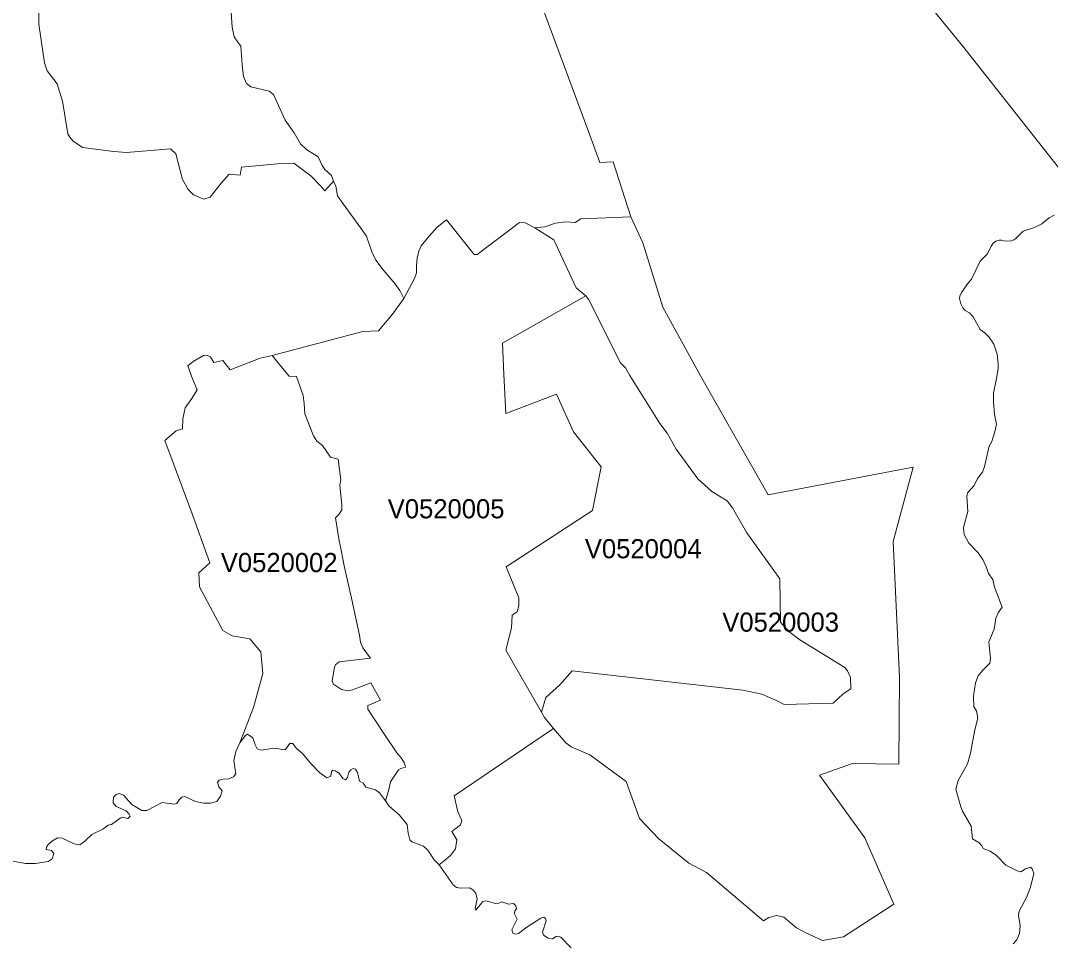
# Model space of a CAD drawing. Extents: x 369010 to 735936, y 6377141 to 6616555.
# Drawn here: x 470244 to 475624, y 6537223 to 6542045 of the extents above; entities that cross this region are included whole.
import ezdxf
from ezdxf.enums import TextEntityAlignment as Align

# ---------------------------------------------------------------- set-up
doc = ezdxf.new("R2010")
doc.units = 0
doc.header["$LTSCALE"] = 40
doc.layers.add('3', color=7, linetype='Continuous', lineweight=13)
doc.layers.add('4', color=7, linetype='Continuous')

msp = doc.modelspace()

# ---------------------------------------------------------------- linework, layer by layer
at = {"layer": '3'}
for points in [[(471343.48, 6542114.71), (471349.93, 6542010.61), (471360.36, 6541961.12), (471379.89, 6541932.49), (471395.45, 6541911.64), (471402.07, 6541814.82), (471408.52, 6541752.26), (471424.25, 6541715.85), (471447.58, 6541698.8), (471542.58, 6541676.79), (471564.76, 6541659.74), (471627.32, 6541525.68), (471674.16, 6541457.99), (471706.76, 6541400.73), (471739.2, 6541369.45), (471779.58, 6541345.94), (471799.11, 6541333.03), (471819.97, 6541287.36), (471833.04, 6541266.5), (471869.45, 6541235.39), (471879.38, 6541205.43), (471891.13, 6541180.77), (471900.23, 6541129.3), (471930.19, 6541086.93), (472022.54, 6540959.99), (472051.17, 6540918.94), (472079.14, 6540837.02), (472100.66, 6540792.66), (472137.73, 6540742.52), (472199.63, 6540671.52), (472224.95, 6540635.1), (472247.13, 6540592.74), (472302.74, 6540697.5), (472313.17, 6540727.46), (472312.51, 6540765.19), (472316.31, 6540803.59), (472324.92, 6540840.83), (472337.83, 6540868.13), (472377.55, 6540917.62), (472421.24, 6540965.12), (472470.07, 6541003.52), (472613.23, 6540823.78), (472630.11, 6540822.62), (472850.72, 6540990.28), (472880.68, 6540988.95), (472931.32, 6540961.64), (472983.46, 6540966.77), (473039.4, 6540986.3), (473092.86, 6540992.76), (473141.02, 6540990.28), (473170.97, 6541009.81), (473432.64, 6541018.91), (473340.12, 6541306.55), (473271.27, 6541304.07), (473211.03, 6541464.78), (472897.23, 6542312.49)], [(472897.23, 6542312.49), (473211.03, 6541464.78), (473271.27, 6541304.07), (473340.12, 6541306.55), (473432.64, 6541018.91), (473495.36, 6540883.36), (473599.13, 6540546.89), (473796.75, 6540189.24), (474150.26, 6539566.61), (474907.44, 6539711.92), (474802.35, 6539323.49), (474835.45, 6538612.98), (474833.3, 6538160.16), (474591, 6538163.14), (474417.88, 6538102.89), (474655.21, 6537774.37), (474806.32, 6537428.8), (474543.5, 6537257.83), (474434.27, 6537238.8), (474346.22, 6537277.86), (474298.06, 6537305), (474232.02, 6537360.11), (474193.95, 6537369.05), (474153.9, 6537359.12), (474125.93, 6537341.08), (473827.03, 6537593.14), (473734.85, 6537642.3), (473578.61, 6537770.4), (473477.49, 6537876.65), (473408.8, 6538069.63), (473218.47, 6538207.82), (473120.33, 6538249.86), (473093.35, 6538270.88), (473029.14, 6538346.35), (472510.28, 6537994.82), (472528.16, 6537910.41), (472550.17, 6537865.23), (472543.22, 6537843.22), (472497.04, 6537808.13), (472524.18, 6537765.1), (472517.07, 6537718.1), (472491.08, 6537683.01), (472431.67, 6537634.52), (472504.16, 6537529.75), (472521.87, 6537515.35), (472542.06, 6537512.71), (472588.73, 6537514.03), (472607.1, 6537503.93), (472623.49, 6537486.23), (472629.11, 6537454.12), (472619.68, 6537406.12), (472622.83, 6537396.69), (472658.74, 6537441.54), (472674.46, 6537445.35), (472725.6, 6537431.94), (472742.82, 6537433.1), (472759.2, 6537440.05), (472792.63, 6537428.63), (472819.78, 6537432.44), (472831.69, 6537419.86), (472834.84, 6537404.63), (472826.06, 6537392.72), (472824.74, 6537378.15), (472839.3, 6537349.68), (472811, 6537294.24), (472815.97, 6537277.19), (472829.87, 6537270.9), (472846.26, 6537275.87), (472889.12, 6537308.81), (472962.44, 6537354.82), (472977.5, 6537361.1), (472986.27, 6537354.15), (472990.08, 6537341.58), (472971.21, 6537282.82), (472976.18, 6537265.77), (473000.17, 6537250.71), (473023.51, 6537246.91), (473041.88, 6537259.49), (473050.65, 6537261.97), (473065.88, 6537255.68), (473121.32, 6537199.57)], [(475790.57, 6541120.86), (475164.64, 6541913.79), (474890.89, 6542251.91)], [(474890.89, 6542251.91), (475164.64, 6541913.79), (475790.57, 6541120.86)], [(471200.32, 6540295.16), (471215.88, 6540296.48), (471236.07, 6540287.38), (471254.27, 6540257.92), (471300.45, 6540269.18), (471338.35, 6540220.85), (471495.41, 6540281.75), (471559.46, 6540294.33), (472031.65, 6540421.11), (472114.4, 6540423.92), (472188.05, 6540510.81), (472247.13, 6540592.74), (472224.95, 6540635.1), (472199.63, 6540671.52), (472137.73, 6540742.52), (472100.66, 6540792.66), (472079.14, 6540837.02), (472051.17, 6540918.94), (472022.54, 6540959.99), (471930.19, 6541086.93), (471900.23, 6541129.3), (471891.13, 6541180.77), (471879.38, 6541205.43), (471833.87, 6541155.95), (471809.04, 6541183.25), (471762.2, 6541231.42), (471672.34, 6541300.43), (471586.44, 6541296.62), (471397.6, 6541279.74), (471391.14, 6541238.04), (471334.38, 6541243.17), (471291.35, 6541195), (471235.41, 6541123.34), (471201.48, 6541112.91), (471148.18, 6541134.1), (471119.06, 6541162.07), (471090.09, 6541214.2), (471056, 6541348.43), (471028.03, 6541375.4), (470797.15, 6541356.21), (470730.95, 6541360.34), (470567.76, 6541382.36), (470517.61, 6541416.45), (470501.73, 6541436.47), (470491.63, 6541453.52), (470463.66, 6541623.66), (470434.53, 6541713.86), (470383.56, 6541782.05), (470369.49, 6541824.09), (470340.36, 6542026.33), (470339.37, 6542165.52)], [(470339.37, 6542165.52), (470340.36, 6542026.33), (470369.49, 6541824.09), (470383.56, 6541782.05), (470434.53, 6541713.86), (470463.66, 6541623.66), (470491.63, 6541453.52), (470501.73, 6541436.47), (470517.61, 6541416.45), (470567.76, 6541382.36), (470730.95, 6541360.34), (470797.15, 6541356.21), (471028.03, 6541375.4), (471056, 6541348.43), (471090.09, 6541214.2), (471119.06, 6541162.07), (471148.18, 6541134.1), (471201.48, 6541112.91), (471235.41, 6541123.34), (471291.35, 6541195), (471334.38, 6541243.17), (471391.14, 6541238.04), (471397.6, 6541279.74), (471586.44, 6541296.62), (471672.34, 6541300.43), (471762.2, 6541231.42), (471809.04, 6541183.25), (471833.87, 6541155.95), (471879.38, 6541205.43), (471869.45, 6541235.39), (471833.04, 6541266.5), (471819.97, 6541287.36), (471799.11, 6541333.03), (471779.58, 6541345.94), (471739.2, 6541369.45), (471706.76, 6541400.73), (471674.16, 6541457.99), (471627.32, 6541525.68), (471564.76, 6541659.74), (471542.58, 6541676.79), (471447.58, 6541698.8), (471424.25, 6541715.85), (471408.52, 6541752.26), (471402.07, 6541814.82), (471395.45, 6541911.64), (471379.89, 6541932.49), (471360.36, 6541961.12), (471349.93, 6542010.61), (471343.48, 6542114.71)], [(472247.13, 6540592.74), (472188.05, 6540510.81), (472114.4, 6540423.92), (472031.65, 6540421.11), (471559.46, 6540294.33), (471635.93, 6540201.15), (471647.84, 6540188.08), (471685.91, 6540186.09), (471720.83, 6540085.96), (471725.96, 6540044.92), (471728.94, 6539989.8), (471774.95, 6539874.61), (471792.33, 6539847.8), (471822.28, 6539824.3), (471862.83, 6539764.22), (471903.88, 6539753.63), (471917.94, 6539644.89), (471911.99, 6539616.92), (471922.41, 6539515.3), (471922.41, 6539489.15), (471909.01, 6539466.15), (471889.97, 6539446.62), (471909.34, 6539326.3), (471918.44, 6539277.81), (471934.83, 6539196.05), (471973.39, 6539026.41), (472015.59, 6538834.09), (472020.56, 6538798.01), (472032.47, 6538767.89), (472064.58, 6538721.88), (472072.86, 6538713.6), (471908.68, 6538695.07), (471891.63, 6538681), (471884.02, 6538668.09), (471871.6, 6538592.95), (471878.55, 6538577.89), (471921.09, 6538549.75), (471953.2, 6538542.31), (471978.68, 6538547.77), (472074.84, 6538584.84), (472124.49, 6538494.81), (472059.28, 6538467.17), (472057.63, 6538447.97), (472144.85, 6538314.74), (472210.39, 6538219.08), (472233.39, 6538192.1), (472250.44, 6538164.46), (472254.58, 6538143.94), (472230.42, 6538137.48), (472218.5, 6538130.37), (472176.96, 6538066.98), (472167.85, 6538026.93), (472150.15, 6537968.17), (472168.85, 6537942.02), (472223.8, 6537893.53), (472264.18, 6537844.21), (472269.14, 6537800.02), (472278.58, 6537764.77), (472287.51, 6537754.67), (472349.58, 6537731.83), (472372.25, 6537710.32), (472404.53, 6537659.84), (472431.67, 6537634.52), (472491.08, 6537683.01), (472517.07, 6537718.1), (472524.18, 6537765.1), (472497.04, 6537808.13), (472543.22, 6537843.22), (472550.17, 6537865.23), (472528.16, 6537910.41), (472510.28, 6537994.82), (473029.14, 6538346.35), (472982.13, 6538403.45), (472965.09, 6538432.41), (472779.56, 6538755.14), (472809.18, 6538872.82), (472812.66, 6538938.85), (472838.64, 6538955.4), (472847.75, 6538988.01), (472847.41, 6539028.89), (472780.88, 6539190.59), (473231.55, 6539485.02), (473277.56, 6539713.41), (473133.41, 6539895.63), (473044.2, 6540093.08), (472778.9, 6539991.79), (472768.14, 6540196.68), (472762.51, 6540359.04), (473197.79, 6540606.64), (473145.98, 6540649.34), (473030.3, 6540898.92), (472931.32, 6540961.64), (472880.68, 6540988.95), (472850.72, 6540990.28), (472630.11, 6540822.62), (472613.23, 6540823.78), (472470.07, 6541003.52), (472421.24, 6540965.12), (472377.55, 6540917.62), (472337.83, 6540868.13)], [(475246.56, 6539264.07), (475198.56, 6539314.55), (475173.41, 6539359.4), (475169.6, 6539397.13), (475192.94, 6539479.22), (475187.14, 6539561.98), (475192.27, 6539580.18), (475225.54, 6539615.77), (475243.91, 6539653), (475269.07, 6539685.11), (475279.33, 6539716.06), (475304.49, 6539821.49), (475318.39, 6539846.64), (475334.77, 6539897.12), (475343.05, 6539936.84), (475332.95, 6539986.83), (475326.5, 6540053.69), (475327.49, 6540098.38), (475343.38, 6540174.51), (475351.66, 6540226.14), (475351.66, 6540252.46), (475346.86, 6540302.77), (475329.31, 6540354.41), (475303.16, 6540392.48), (475282.14, 6540414.32), (475257.98, 6540430.54), (475220.74, 6540497.07), (475201.05, 6540518.26), (475179.2, 6540531), (475166.29, 6540544.9), (475156.86, 6540564.43), (475149.57, 6540593.4), (475150.9, 6540604.98), (475159.67, 6540624.84), (475192.44, 6540671.68), (475211.8, 6540693.36), (475256.99, 6540788.36), (475295.05, 6540826.26), (475314.91, 6540867.31), (475325.67, 6540882.53), (475339.08, 6540891.97), (475357.28, 6540898.42), (475369.36, 6540898.42), (475380.78, 6540894.28), (475416.2, 6540893.29), (475433.25, 6540898.75), (475443.84, 6540906.03), (475482.9, 6540944.93), (475540.83, 6540963.8), (475579.89, 6540982.33), (475617.79, 6541014.11), (475644.1, 6541027.85)], [(472337.83, 6540868.13), (472324.92, 6540840.83), (472316.31, 6540803.59), (472312.51, 6540765.19), (472313.17, 6540727.46), (472302.74, 6540697.5), (472247.13, 6540592.74)], [(471390.15, 6538272.04), (471419.78, 6538309.94), (471429.38, 6538316.23), (471457.02, 6538297.36), (471469.1, 6538260.78), (471481.01, 6538240.59), (471502.53, 6538233.64), (471568.07, 6538243.08), (471626.16, 6538234.8), (471650.16, 6538267.07), (471667.21, 6538267.07), (471685.41, 6538242.41), (471717.02, 6538215.27), (471758.07, 6538164.79), (471807.88, 6538114.31), (471843.8, 6538089.16), (471865.31, 6538097.93), (471867.8, 6538121.26), (471874.75, 6538128.88), (471887.33, 6538125.07), (471908.18, 6538112.49), (471927.87, 6538084.69), (471941.11, 6538078.4), (471953.03, 6538090.98), (471959.32, 6538118.78), (471968.75, 6538130.2), (471982.16, 6538137.65), (471994.74, 6538133.35), (472004.83, 6538115.64), (472015.59, 6538070.79), (472034.46, 6538060.03), (472048.36, 6538040.5), (472098.84, 6538025.93), (472119.69, 6538010.87), (472150.15, 6537968.17), (472167.85, 6538026.93), (472176.96, 6538066.98), (472218.5, 6538130.37), (472230.42, 6538137.48), (472254.58, 6538143.94), (472250.44, 6538164.46), (472233.39, 6538192.1), (472210.39, 6538219.08), (472144.85, 6538314.74), (472057.63, 6538447.97), (472059.28, 6538467.17), (472124.49, 6538494.81), (472074.84, 6538584.84), (471978.68, 6538547.77), (471953.2, 6538542.31), (471921.09, 6538549.75), (471878.55, 6538577.89), (471871.6, 6538592.95), (471884.02, 6538668.09), (471891.63, 6538681), (471908.68, 6538695.07), (472072.86, 6538713.6), (472064.58, 6538721.88), (472032.47, 6538767.89), (472020.56, 6538798.01), (472015.59, 6538834.09), (471973.39, 6539026.41), (471934.83, 6539196.05), (471918.44, 6539277.81), (471909.34, 6539326.3), (471889.97, 6539446.62), (471909.01, 6539466.15), (471922.41, 6539489.15), (471922.41, 6539515.3), (471911.99, 6539616.92), (471917.94, 6539644.89), (471903.88, 6539753.63), (471862.83, 6539764.22), (471822.28, 6539824.3), (471792.33, 6539847.8), (471774.95, 6539874.61), (471728.94, 6539989.8), (471725.96, 6540044.92), (471720.83, 6540085.96), (471685.91, 6540186.09), (471647.84, 6540188.08), (471635.93, 6540201.15), (471559.46, 6540294.33), (471495.41, 6540281.75), (471338.35, 6540220.85), (471300.45, 6540269.18), (471254.27, 6540257.92), (471236.07, 6540287.38), (471215.88, 6540296.48), (471200.32, 6540295.16), (471145.04, 6540263.55), (471118.23, 6540241.21), (471142.39, 6540174.01), (471167.38, 6540114.93), (471139.74, 6540071.07), (471104.66, 6540022.08), (471092.58, 6539963.82), (471089.6, 6539912.85), (471057.49, 6539901.76), (470997.41, 6539851.77)], [(470167.08, 6537659.18), (470269.86, 6537640.81), (470322.98, 6537640.81), (470387.86, 6537650.9), (470410.04, 6537664.8), (470417.65, 6537692.61), (470406.23, 6537708.99), (470377.27, 6537714.62), (470379.75, 6537725.38), (470388.52, 6537739.94), (470411.36, 6537759.8), (470437.84, 6537775.53), (470461.84, 6537772.38), (470524.23, 6537743.92), (470553.2, 6537738.29), (470579.84, 6537757.82), (470617.08, 6537791.91), (470674.35, 6537819.72), (470701.49, 6537841.07), (470718.54, 6537844.87), (470764.05, 6537877.81), (470777.29, 6537882.77), (470804.43, 6537875.16), (470816.35, 6537888.4), (470811.38, 6537899.16), (470795.5, 6537916.87), (470743.2, 6537938.88), (470727.47, 6537957.91), (470729.29, 6537988.2), (470743.86, 6538001.44), (470761.57, 6538005.91), (470782.26, 6537997.63), (470825.29, 6537948.48), (470877.09, 6537918.19), (470904.23, 6537917.53), (470984.34, 6537960.39), (471046.9, 6537950.96), (471060.8, 6537954.77), (471073.38, 6537974.3), (471086.62, 6537986.88), (471101.68, 6537990.68), (471158.45, 6537964.86), (471200.15, 6537955.43), (471236.73, 6537955.43), (471269.5, 6537964.86), (471287.87, 6537992.01), (471296.64, 6538019.81), (471279.1, 6538041.82), (471272.15, 6538063.83), (471282.24, 6538075.92), (471301.11, 6538080.88), (471331.4, 6538083.53), (471356.06, 6538093.46), (471368.14, 6538109.35), (471359.2, 6538179.36), (471369.3, 6538226.69), (471390.15, 6538272.04), (471461.65, 6538455.58), (471510.64, 6538633), (471499.72, 6538747.03), (471441.79, 6538814.56), (471349.77, 6538830.61), (471301.61, 6538857.76), (471179.47, 6539085.99), (471175.49, 6539160.13), (471233.58, 6539212.27), (471133.62, 6539486.18), (470997.41, 6539851.77), (471057.49, 6539901.76), (471089.6, 6539912.85), (471092.58, 6539963.82), (471104.66, 6540022.08), (471139.74, 6540071.07), (471167.38, 6540114.93), (471142.39, 6540174.01), (471118.23, 6540241.21), (471145.04, 6540263.55), (471200.32, 6540295.16)], [(470997.41, 6539851.77), (471133.62, 6539486.18), (471233.58, 6539212.27), (471175.49, 6539160.13), (471179.47, 6539085.99), (471301.61, 6538857.76), (471349.77, 6538830.61), (471441.79, 6538814.56), (471499.72, 6538747.03), (471510.64, 6538633), (471461.65, 6538455.58), (471390.15, 6538272.04)], [(475429.61, 6537221.09), (475448.48, 6537241.94), (475463.7, 6537275.87), (475467.34, 6537315.76), (475458.57, 6537369.38), (475461.72, 6537391.56), (475500.28, 6537462.72), (475520.97, 6537517.67), (475537.52, 6537588.34), (475529.9, 6537613.66), (475519.81, 6537622.44), (475494.49, 6537613), (475469.33, 6537597.28), (475451.62, 6537602.24), (475392.37, 6537631.87), (475342.55, 6537682.35), (475310.28, 6537705.19), (475273.04, 6537718.43), (475265.43, 6537732.83), (475250.37, 6537750.54), (475218.26, 6537769.4), (475210.65, 6537835.11), (475164.47, 6537914.05), (475155.7, 6537936.07), (475129.71, 6538029.58), (475142.95, 6538073.76), (475190.95, 6538160.82), (475206.18, 6538217.59), (475229.51, 6538339.4), (475244.57, 6538399.97), (475237.62, 6538437.87), (475224.38, 6538459.39), (475222.56, 6538515), (475233.82, 6538585.01), (475247.22, 6538620.92), (475270.56, 6538649.88), (475308.29, 6538687.12), (475312.1, 6538711.12), (475303.33, 6538798.84), (475329.81, 6538865.2), (475339.24, 6538922.63), (475351.82, 6538949.78), (475373.34, 6538979.4), (475332.29, 6539084.17), (475324.18, 6539125.21), (475300.85, 6539156.82), (475291.25, 6539187.11), (475271.72, 6539229.98), (475246.56, 6539264.07)]]:
    msp.add_lwpolyline(points, dxfattribs=at)
for points in [[(473432.64, 6541018.91), (473170.97, 6541009.81), (473141.02, 6540990.28), (473092.86, 6540992.76), (473039.4, 6540986.3), (472983.46, 6540966.77), (472931.32, 6540961.64), (473030.3, 6540898.92), (473145.98, 6540649.34), (473197.79, 6540606.64), (473213.84, 6540586.28), (473378.52, 6540256.1), (473405, 6540230.28), (473427.51, 6540190.4), (473583.74, 6539939.33), (473621.81, 6539889.18), (473669.8, 6539805.1), (473782.02, 6539650.85), (473856.16, 6539584.65), (473935.77, 6539536.16), (473962.75, 6539500.08), (474037.88, 6539367.84), (474211.17, 6539127.53), (474215.14, 6538902.11), (474258.17, 6538852.96), (474314.94, 6538809.43), (474551.28, 6538665.28), (474564.35, 6538647.24), (474580.41, 6538613.14), (474581.4, 6538553.06), (474541.35, 6538527.08), (474489.21, 6538478.92), (474232.85, 6538471.97), (474197.76, 6538491), (474116.66, 6538526.09), (474017.86, 6538546.11), (473126.45, 6538647.57), (473062.24, 6538573.59), (472988.09, 6538508.54), (472965.09, 6538432.41), (472982.13, 6538403.45), (473029.14, 6538346.35), (473093.35, 6538270.88), (473120.33, 6538249.86), (473218.47, 6538207.82), (473408.8, 6538069.63), (473477.49, 6537876.65), (473578.61, 6537770.4), (473734.85, 6537642.3), (473827.03, 6537593.14), (474125.93, 6537341.08), (474153.9, 6537359.12), (474193.95, 6537369.05), (474232.02, 6537360.11), (474298.06, 6537305), (474346.22, 6537277.86), (474434.27, 6537238.8), (474543.5, 6537257.83), (474806.32, 6537428.8), (474655.21, 6537774.37), (474417.88, 6538102.89), (474591, 6538163.14), (474833.3, 6538160.16), (474835.45, 6538612.98), (474802.35, 6539323.49), (474907.44, 6539711.92), (474150.26, 6539566.61), (473796.75, 6540189.24), (473599.13, 6540546.89), (473495.36, 6540883.36)], [(473197.79, 6540606.64), (472762.51, 6540359.04), (472768.14, 6540196.68), (472778.9, 6539991.79), (473044.2, 6540093.08), (473133.41, 6539895.63), (473277.56, 6539713.41), (473231.55, 6539485.02), (472780.88, 6539190.59), (472847.41, 6539028.89), (472847.75, 6538988.01), (472838.64, 6538955.4), (472812.66, 6538938.85), (472809.18, 6538872.82), (472779.56, 6538755.14), (472965.09, 6538432.41), (472988.09, 6538508.54), (473062.24, 6538573.59), (473126.45, 6538647.57), (474017.86, 6538546.11), (474116.66, 6538526.09), (474197.76, 6538491), (474232.85, 6538471.97), (474489.21, 6538478.92), (474541.35, 6538527.08), (474581.4, 6538553.06), (474580.41, 6538613.14), (474564.35, 6538647.24), (474551.28, 6538665.28), (474314.94, 6538809.43), (474258.17, 6538852.96), (474215.14, 6538902.11), (474211.17, 6539127.53), (474037.88, 6539367.84), (473962.75, 6539500.08), (473935.77, 6539536.16), (473856.16, 6539584.65), (473782.02, 6539650.85), (473669.8, 6539805.1), (473621.81, 6539889.18), (473583.74, 6539939.33), (473427.51, 6540190.4), (473405, 6540230.28), (473378.52, 6540256.1), (473213.84, 6540586.28)]]:
    msp.add_lwpolyline(points, close=True, dxfattribs=at)

# ---------------------------------------------------------------- texts
at = {"layer": '4'}
for s, p in [('V0520005', (472467.4, 6539444.42)), ('V0520004', (473497.24, 6539235.71)), ('V0520002', (471595.26, 6539163.48)), ('V0520003', (474215.14, 6538852.11))]:
    msp.add_text(s, height=100, dxfattribs=at).set_placement(p, align=Align.CENTER)

doc.saveas('drawing.dxf')
